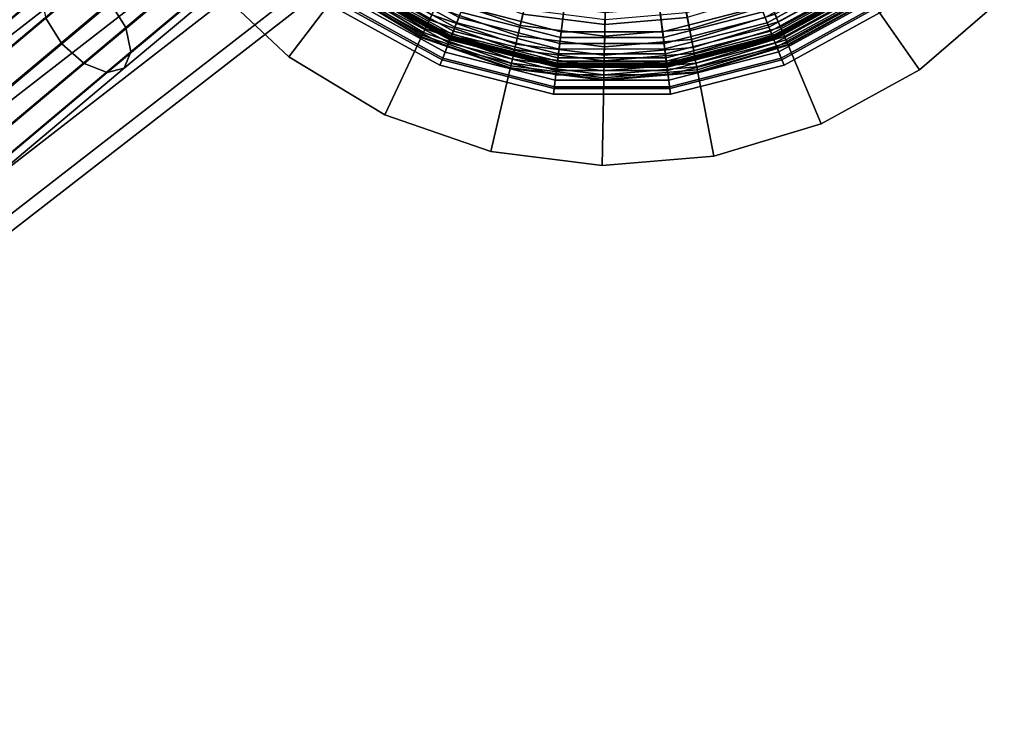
# Model space of a CAD drawing. Extents: x -43.1 to 43.1, y -41.3 to 41.3.
# Tile 621 of 656: x 24.9 to 27.5, y 17.7 to 19.5. Entities that reach past the tile are written whole.
import ezdxf

# ---------------------------------------------------------------- set-up
doc = ezdxf.new("R2010")
doc.units = 0
for name, color, linetype in [('CABLE.1', 18, 'CONTINUOUS'), ('LAMP', 7, 'CONTINUOUS'), ('LAMP_SUPPORT', 18, 'CONTINUOUS'), ('METAL_BASE', 254, 'CONTINUOUS')]:
    doc.layers.add(name, color=color, linetype=linetype)

msp = doc.modelspace()

# ---------------------------------------------------------------- linework, layer by layer
at = {"layer": 'CABLE.1'}
for points in [[(25.1666, 19.5351, 13.4643), (25.2084, 19.4685, 13.4814), (25.7504, 19.9219, 14.0169), (25.711, 19.9905, 14.0022)], [(25.2084, 19.4685, 13.4814), (25.2222, 19.4052, 13.5293), (25.7577, 19.8532, 14.0584), (25.7504, 19.9219, 14.0169)], [(25.0414, 19.4264, 13.7284), (24.9997, 19.4929, 13.7114), (25.5106, 19.9203, 14.2162), (25.55, 19.8518, 14.2309)], [(25.1, 19.3744, 13.7101), (25.0414, 19.4264, 13.7284), (25.55, 19.8518, 14.2309), (25.611, 19.8018, 14.215)], [(25.2222, 19.4052, 13.5293), (25.2044, 19.3622, 13.5951), (25.7309, 19.8027, 14.1154), (25.7577, 19.8532, 14.0584)], [(25.1596, 19.3509, 13.6613), (25.1, 19.3744, 13.7101), (25.611, 19.8018, 14.215), (25.6772, 19.7839, 14.1727)], [(25.2044, 19.3622, 13.5951), (25.1596, 19.3509, 13.6613), (25.6772, 19.7839, 14.1727), (25.7309, 19.8027, 14.1154)], [(24.4006, 19.0653, 13.2731), (24.4092, 19.1006, 13.201), (25.0037, 19.5993, 13.5976), (24.9859, 19.5562, 13.6635)], [(24.4092, 19.1006, 13.201), (24.4446, 19.1041, 13.1287), (25.0484, 19.6106, 13.5314), (25.0037, 19.5993, 13.5976)], [(24.4446, 19.1041, 13.1287), (24.4975, 19.0749, 13.0753), (25.1081, 19.5871, 13.4826), (25.0484, 19.6106, 13.5314)], [(24.4975, 19.0749, 13.0753), (24.5535, 19.0208, 13.0554), (25.1666, 19.5351, 13.4643), (25.1081, 19.5871, 13.4826)], [(24.4212, 19.0077, 13.3255), (24.4006, 19.0653, 13.2731), (24.9859, 19.5562, 13.6635), (24.9997, 19.4929, 13.7114)], [(24.5535, 19.0208, 13.0554), (24.5978, 18.9563, 13.0741), (25.2084, 19.4685, 13.4814), (25.1666, 19.5351, 13.4643)], [(24.4654, 18.9432, 13.3442), (24.4212, 19.0077, 13.3255), (24.9997, 19.4929, 13.7114), (25.0414, 19.4264, 13.7284)], [(24.5978, 18.9563, 13.0741), (24.6184, 18.8987, 13.1265), (25.2222, 19.4052, 13.5293), (25.2084, 19.4685, 13.4814)], [(24.5215, 18.8891, 13.3242), (24.4654, 18.9432, 13.3442), (25.0414, 19.4264, 13.7284), (25.1, 19.3744, 13.7101)], [(24.6184, 18.8987, 13.1265), (24.6098, 18.8634, 13.1985), (25.2044, 19.3622, 13.5951), (25.2222, 19.4052, 13.5293)], [(24.5743, 18.8599, 13.2709), (24.5215, 18.8891, 13.3242), (25.1, 19.3744, 13.7101), (25.1596, 19.3509, 13.6613)], [(24.6098, 18.8634, 13.1985), (24.5743, 18.8599, 13.2709), (25.1596, 19.3509, 13.6613), (25.2044, 19.3622, 13.5951)]]:
    msp.add_3dface(points, dxfattribs=at)
at = {"layer": 'LAMP'}
for points in [[(26.3742, 19.6854, 22.6428), (26.1737, 19.7368, 22.6428), (26.0836, 19.5091, 22.6352), (26.3436, 19.4425, 22.6352)], [(26.7818, 19.737, 22.6428), (26.5813, 19.6855, 22.6428), (26.612, 19.4425, 22.6352), (26.872, 19.5094, 22.6352)], [(26.5813, 19.6855, 22.6428), (26.3742, 19.6854, 22.6428), (26.3436, 19.4425, 22.6352), (26.612, 19.4425, 22.6352)], [(26.0558, 19.4389, 24.8806), (25.804, 19.5773, 24.8806), (25.8572, 19.6506, 24.9998), (26.0892, 19.5232, 24.9998)], [(27.1516, 19.5777, 24.8806), (26.8998, 19.4392, 24.8806), (26.8664, 19.5234, 24.9998), (27.0983, 19.651, 24.9998)], [(26.0725, 19.4812, 22.6411), (25.8307, 19.6141, 22.6411), (25.8232, 19.6037, 22.6486), (26.0678, 19.4693, 22.6486)], [(26.0778, 19.4946, 22.6365), (25.8391, 19.6257, 22.6365), (25.8307, 19.6141, 22.6411), (26.0725, 19.4812, 22.6411)], [(26.3455, 19.4575, 24.9998), (26.0892, 19.5232, 24.9998), (26.1301, 19.6267, 25.107), (26.3594, 19.5679, 25.107)], [(26.8664, 19.5234, 24.9998), (26.6101, 19.4576, 24.9998), (26.5961, 19.568, 25.107), (26.8254, 19.6269, 25.107)], [(27.1164, 19.6261, 22.6365), (26.8778, 19.4948, 22.6365), (26.8831, 19.4814, 22.6411), (27.1249, 19.6144, 22.6411)], [(27.1249, 19.6144, 22.6411), (26.8831, 19.4814, 22.6411), (26.8878, 19.4695, 22.6486), (27.1324, 19.6041, 22.6486)], [(26.0609, 19.4517, 22.6707), (25.812, 19.5884, 22.6707), (25.8089, 19.5841, 22.6845), (26.0589, 19.4468, 22.6845)], [(26.0639, 19.4593, 22.6586), (25.8169, 19.595, 22.6586), (25.812, 19.5884, 22.6707), (26.0609, 19.4517, 22.6707)], [(26.0678, 19.4693, 22.6486), (25.8232, 19.6037, 22.6486), (25.8169, 19.595, 22.6586), (26.0639, 19.4593, 22.6586)], [(27.1324, 19.6041, 22.6486), (26.8878, 19.4695, 22.6486), (26.8917, 19.4596, 22.6586), (27.1387, 19.5954, 22.6586)], [(27.1387, 19.5954, 22.6586), (26.8917, 19.4596, 22.6586), (26.8948, 19.4519, 22.6707), (27.1435, 19.5888, 22.6707)], [(27.1435, 19.5888, 22.6707), (26.8948, 19.4519, 22.6707), (26.8967, 19.447, 22.6845), (27.1466, 19.5845, 22.6845)], [(26.0343, 19.3844, 24.7579), (25.7695, 19.5299, 24.7579), (25.804, 19.5773, 24.8806), (26.0558, 19.4389, 24.8806)], [(26.0518, 19.4287, 23.4966), (25.7975, 19.5684, 23.4966), (25.7908, 19.5591, 23.7996), (26.0476, 19.4181, 23.7996)], [(26.0549, 19.4367, 23.2036), (25.8025, 19.5753, 23.2036), (25.7975, 19.5684, 23.4966), (26.0518, 19.4287, 23.4966)], [(26.0571, 19.4421, 22.9337), (25.806, 19.58, 22.9337), (25.8025, 19.5753, 23.2036), (26.0549, 19.4367, 23.2036)], [(26.0582, 19.4449, 22.6997), (25.8078, 19.5825, 22.6997), (25.806, 19.58, 22.9337), (26.0571, 19.4421, 22.9337)], [(26.0589, 19.4468, 22.6845), (25.8089, 19.5841, 22.6845), (25.8078, 19.5825, 22.6997), (26.0582, 19.4449, 22.6997)], [(26.6101, 19.4576, 24.9998), (26.3455, 19.4575, 24.9998), (26.3594, 19.5679, 25.107), (26.5961, 19.568, 25.107)], [(27.1466, 19.5845, 22.6845), (26.8967, 19.447, 22.6845), (26.8974, 19.4452, 22.6997), (27.1478, 19.5829, 22.6997)], [(27.1478, 19.5829, 22.6997), (26.8974, 19.4452, 22.6997), (26.8986, 19.4423, 22.9337), (27.1496, 19.5804, 22.9337)], [(27.1496, 19.5804, 22.9337), (26.8986, 19.4423, 22.9337), (26.9007, 19.4369, 23.2036), (27.153, 19.5757, 23.2036)], [(27.1861, 19.5303, 24.7579), (26.9214, 19.3847, 24.7579), (26.8998, 19.4392, 24.8806), (27.1516, 19.5777, 24.8806)], [(27.153, 19.5757, 23.2036), (26.9007, 19.4369, 23.2036), (26.9039, 19.4289, 23.4966), (27.1581, 19.5688, 23.4966)], [(27.1581, 19.5688, 23.4966), (26.9039, 19.4289, 23.4966), (26.9081, 19.4183, 23.7996), (27.1648, 19.5595, 23.7996)], [(26.0423, 19.4048, 24.0998), (25.7824, 19.5476, 24.0998), (25.7723, 19.5337, 24.3843), (26.036, 19.3889, 24.3843)], [(26.0476, 19.4181, 23.7996), (25.7908, 19.5591, 23.7996), (25.7824, 19.5476, 24.0998), (26.0423, 19.4048, 24.0998)], [(27.1648, 19.5595, 23.7996), (26.9081, 19.4183, 23.7996), (26.9133, 19.4051, 24.0998), (27.1732, 19.548, 24.0998)], [(27.1732, 19.548, 24.0998), (26.9133, 19.4051, 24.0998), (26.9196, 19.3891, 24.3843), (27.1832, 19.5341, 24.3843)], [(26.036, 19.3889, 24.3843), (25.7723, 19.5337, 24.3843), (25.7606, 19.5175, 24.6401), (26.0286, 19.3702, 24.6401)], [(26.0286, 19.3702, 24.6401), (25.7606, 19.5175, 24.6401), (25.7695, 19.5299, 24.7579), (26.0343, 19.3844, 24.7579)], [(26.3342, 19.3676, 24.8806), (26.0558, 19.4389, 24.8806), (26.0892, 19.5232, 24.9998), (26.3455, 19.4575, 24.9998)], [(26.8998, 19.4392, 24.8806), (26.6215, 19.3676, 24.8806), (26.6101, 19.4576, 24.9998), (26.8664, 19.5234, 24.9998)], [(27.1832, 19.5341, 24.3843), (26.9196, 19.3891, 24.3843), (26.927, 19.3705, 24.6401), (27.195, 19.5179, 24.6401)], [(27.195, 19.5179, 24.6401), (26.927, 19.3705, 24.6401), (26.9214, 19.3847, 24.7579), (27.1861, 19.5303, 24.7579)], [(26.3416, 19.427, 22.6365), (26.0778, 19.4946, 22.6365), (26.0725, 19.4812, 22.6411), (26.3398, 19.4126, 22.6411)], [(26.3436, 19.4425, 22.6352), (26.0836, 19.5091, 22.6352), (26.0778, 19.4946, 22.6365), (26.3416, 19.427, 22.6365)], [(26.872, 19.5094, 22.6352), (26.612, 19.4425, 22.6352), (26.614, 19.427, 22.6365), (26.8778, 19.4948, 22.6365)], [(26.8778, 19.4948, 22.6365), (26.614, 19.427, 22.6365), (26.6158, 19.4127, 22.6411), (26.8831, 19.4814, 22.6411)], [(26.3369, 19.3893, 22.6586), (26.0639, 19.4593, 22.6586), (26.0609, 19.4517, 22.6707), (26.3359, 19.3812, 22.6707)], [(26.3382, 19.4, 22.6486), (26.0678, 19.4693, 22.6486), (26.0639, 19.4593, 22.6586), (26.3369, 19.3893, 22.6586)], [(26.3398, 19.4126, 22.6411), (26.0725, 19.4812, 22.6411), (26.0678, 19.4693, 22.6486), (26.3382, 19.4, 22.6486)], [(26.8831, 19.4814, 22.6411), (26.6158, 19.4127, 22.6411), (26.6174, 19.4, 22.6486), (26.8878, 19.4695, 22.6486)], [(26.8878, 19.4695, 22.6486), (26.6174, 19.4, 22.6486), (26.6187, 19.3894, 22.6586), (26.8917, 19.4596, 22.6586)], [(26.8917, 19.4596, 22.6586), (26.6187, 19.3894, 22.6586), (26.6198, 19.3812, 22.6707), (26.8948, 19.4519, 22.6707)], [(26.3268, 19.3094, 24.7579), (26.0343, 19.3844, 24.7579), (26.0558, 19.4389, 24.8806), (26.3342, 19.3676, 24.8806)], [(26.3339, 19.3652, 23.2036), (26.0549, 19.4367, 23.2036), (26.0518, 19.4287, 23.4966), (26.3328, 19.3566, 23.4966)], [(26.3346, 19.3709, 22.9337), (26.0571, 19.4421, 22.9337), (26.0549, 19.4367, 23.2036), (26.3339, 19.3652, 23.2036)], [(26.335, 19.374, 22.6997), (26.0582, 19.4449, 22.6997), (26.0571, 19.4421, 22.9337), (26.3346, 19.3709, 22.9337)], [(26.3352, 19.3759, 22.6845), (26.0589, 19.4468, 22.6845), (26.0582, 19.4449, 22.6997), (26.335, 19.374, 22.6997)], [(26.3359, 19.3812, 22.6707), (26.0609, 19.4517, 22.6707), (26.0589, 19.4468, 22.6845), (26.3352, 19.3759, 22.6845)], [(26.6215, 19.3676, 24.8806), (26.3342, 19.3676, 24.8806), (26.3455, 19.4575, 24.9998), (26.6101, 19.4576, 24.9998)], [(26.612, 19.4425, 22.6352), (26.3436, 19.4425, 22.6352), (26.3416, 19.427, 22.6365), (26.614, 19.427, 22.6365)], [(26.8948, 19.4519, 22.6707), (26.6198, 19.3812, 22.6707), (26.6205, 19.376, 22.6845), (26.8967, 19.447, 22.6845)], [(26.8967, 19.447, 22.6845), (26.6205, 19.376, 22.6845), (26.6207, 19.374, 22.6997), (26.8974, 19.4452, 22.6997)], [(26.8974, 19.4452, 22.6997), (26.6207, 19.374, 22.6997), (26.6211, 19.371, 22.9337), (26.8986, 19.4423, 22.9337)], [(26.8986, 19.4423, 22.9337), (26.6211, 19.371, 22.9337), (26.6218, 19.3652, 23.2036), (26.9007, 19.4369, 23.2036)], [(26.9214, 19.3847, 24.7579), (26.6289, 19.3095, 24.7579), (26.6215, 19.3676, 24.8806), (26.8998, 19.4392, 24.8806)], [(26.9007, 19.4369, 23.2036), (26.6218, 19.3652, 23.2036), (26.6229, 19.3567, 23.4966), (26.9039, 19.4289, 23.4966)], [(26.3314, 19.3453, 23.7996), (26.0476, 19.4181, 23.7996), (26.0423, 19.4048, 24.0998), (26.3296, 19.3311, 24.0998)], [(26.3328, 19.3566, 23.4966), (26.0518, 19.4287, 23.4966), (26.0476, 19.4181, 23.7996), (26.3314, 19.3453, 23.7996)], [(26.6158, 19.4127, 22.6411), (26.3398, 19.4126, 22.6411), (26.3382, 19.4, 22.6486), (26.6174, 19.4, 22.6486)], [(26.614, 19.427, 22.6365), (26.3416, 19.427, 22.6365), (26.3398, 19.4126, 22.6411), (26.6158, 19.4127, 22.6411)], [(26.9039, 19.4289, 23.4966), (26.6229, 19.3567, 23.4966), (26.6243, 19.3454, 23.7996), (26.9081, 19.4183, 23.7996)], [(26.9081, 19.4183, 23.7996), (26.6243, 19.3454, 23.7996), (26.6261, 19.3312, 24.0998), (26.9133, 19.4051, 24.0998)], [(26.3274, 19.3141, 24.3843), (26.036, 19.3889, 24.3843), (26.0286, 19.3702, 24.6401), (26.3249, 19.2943, 24.6401)], [(26.3249, 19.2943, 24.6401), (26.0286, 19.3702, 24.6401), (26.0343, 19.3844, 24.7579), (26.3268, 19.3094, 24.7579)], [(26.3296, 19.3311, 24.0998), (26.0423, 19.4048, 24.0998), (26.036, 19.3889, 24.3843), (26.3274, 19.3141, 24.3843)], [(26.6198, 19.3812, 22.6707), (26.3359, 19.3812, 22.6707), (26.3352, 19.3759, 22.6845), (26.6205, 19.376, 22.6845)], [(26.6187, 19.3894, 22.6586), (26.3369, 19.3893, 22.6586), (26.3359, 19.3812, 22.6707), (26.6198, 19.3812, 22.6707)], [(26.6174, 19.4, 22.6486), (26.3382, 19.4, 22.6486), (26.3369, 19.3893, 22.6586), (26.6187, 19.3894, 22.6586)], [(26.9133, 19.4051, 24.0998), (26.6261, 19.3312, 24.0998), (26.6283, 19.3142, 24.3843), (26.9196, 19.3891, 24.3843)], [(26.9196, 19.3891, 24.3843), (26.6283, 19.3142, 24.3843), (26.6308, 19.2944, 24.6401), (26.927, 19.3705, 24.6401)], [(26.927, 19.3705, 24.6401), (26.6308, 19.2944, 24.6401), (26.6289, 19.3095, 24.7579), (26.9214, 19.3847, 24.7579)], [(26.6289, 19.3095, 24.7579), (26.3268, 19.3094, 24.7579), (26.3342, 19.3676, 24.8806), (26.6215, 19.3676, 24.8806)], [(26.6229, 19.3567, 23.4966), (26.3328, 19.3566, 23.4966), (26.3314, 19.3453, 23.7996), (26.6243, 19.3454, 23.7996)], [(26.6218, 19.3652, 23.2036), (26.3339, 19.3652, 23.2036), (26.3328, 19.3566, 23.4966), (26.6229, 19.3567, 23.4966)], [(26.6211, 19.371, 22.9337), (26.3346, 19.3709, 22.9337), (26.3339, 19.3652, 23.2036), (26.6218, 19.3652, 23.2036)], [(26.6207, 19.374, 22.6997), (26.335, 19.374, 22.6997), (26.3346, 19.3709, 22.9337), (26.6211, 19.371, 22.9337)], [(26.6205, 19.376, 22.6845), (26.3352, 19.3759, 22.6845), (26.335, 19.374, 22.6997), (26.6207, 19.374, 22.6997)], [(26.6261, 19.3312, 24.0998), (26.3296, 19.3311, 24.0998), (26.3274, 19.3141, 24.3843), (26.6283, 19.3142, 24.3843)], [(26.6243, 19.3454, 23.7996), (26.3314, 19.3453, 23.7996), (26.3296, 19.3311, 24.0998), (26.6261, 19.3312, 24.0998)], [(26.6283, 19.3142, 24.3843), (26.3274, 19.3141, 24.3843), (26.3249, 19.2943, 24.6401), (26.6308, 19.2944, 24.6401)], [(26.6308, 19.2944, 24.6401), (26.3249, 19.2943, 24.6401), (26.3268, 19.3094, 24.7579), (26.6289, 19.3095, 24.7579)]]:
    msp.add_3dface(points, dxfattribs=at)
at = {"layer": 'LAMP_SUPPORT'}
for points in [[(26.8758, 19.5694, 22.5307), (27.0624, 19.672, 22.5307), (27.1157, 19.5955, 22.5307), (26.912, 19.4834, 22.5307)], [(25.7997, 19.6105, 18.9372), (26.0012, 19.4885, 18.9372), (26.0076, 19.5021, 18.9354), (25.8088, 19.6225, 18.9354)], [(25.8088, 19.6225, 22.5307), (26.0076, 19.5021, 22.5307), (26.0012, 19.4885, 22.5289), (25.7997, 19.6105, 22.5289)], [(26.912, 19.4834, 18.9354), (27.1157, 19.5955, 18.9354), (27.1031, 19.6135, 18.9338), (26.9035, 19.5037, 18.9338)], [(25.7778, 19.5817, 18.9601), (25.9858, 19.4558, 18.9601), (25.9902, 19.465, 18.9499), (25.7839, 19.5898, 18.9499)], [(25.7839, 19.5898, 22.5162), (25.9902, 19.465, 22.5162), (25.9858, 19.4558, 22.5061), (25.7778, 19.5817, 22.5061)], [(25.7839, 19.5898, 18.9499), (25.9902, 19.465, 18.9499), (25.9953, 19.476, 18.9421), (25.7913, 19.5995, 18.9421)], [(25.7913, 19.5995, 22.524), (25.9953, 19.476, 22.524), (25.9902, 19.465, 22.5162), (25.7839, 19.5898, 22.5162)], [(25.7913, 19.5995, 18.9421), (25.9953, 19.476, 18.9421), (26.0012, 19.4885, 18.9372), (25.7997, 19.6105, 18.9372)], [(25.7997, 19.6105, 22.5289), (26.0012, 19.4885, 22.5289), (25.9953, 19.476, 22.524), (25.7913, 19.5995, 22.524)], [(26.9178, 19.4696, 18.9372), (27.1243, 19.5831, 18.9372), (27.1157, 19.5955, 18.9354), (26.912, 19.4834, 18.9354)], [(26.912, 19.4834, 22.5307), (27.1157, 19.5955, 22.5307), (27.1243, 19.5831, 22.5289), (26.9178, 19.4696, 22.5289)], [(25.7691, 19.5702, 19.0011), (25.9797, 19.4427, 19.0011), (25.9804, 19.4443, 18.9861), (25.7701, 19.5716, 18.9861)], [(25.7701, 19.5716, 22.48), (25.9804, 19.4443, 22.48), (25.9797, 19.4427, 22.465), (25.7691, 19.5702, 22.465)], [(25.7691, 19.5702, 22.465), (25.9797, 19.4427, 22.465), (25.9797, 19.4427, 19.0011), (25.7691, 19.5702, 19.0011)], [(25.7701, 19.5716, 18.9861), (25.9804, 19.4443, 18.9861), (25.9825, 19.4487, 18.9723), (25.7731, 19.5755, 18.9723)], [(25.7731, 19.5755, 22.4939), (25.9825, 19.4487, 22.4939), (25.9804, 19.4443, 22.48), (25.7701, 19.5716, 22.48)], [(25.7731, 19.5755, 18.9723), (25.9825, 19.4487, 18.9723), (25.9858, 19.4558, 18.9601), (25.7778, 19.5817, 18.9601)], [(25.7778, 19.5817, 22.5061), (25.9858, 19.4558, 22.5061), (25.9825, 19.4487, 22.4939), (25.7731, 19.5755, 22.4939)], [(26.0473, 19.5865, 22.5307), (26.2485, 19.5165, 22.5307), (26.2272, 19.4257, 22.5307), (26.0076, 19.5021, 22.5307)], [(26.0287, 19.5469, 18.929), (26.2385, 19.4739, 18.929), (26.2455, 19.5039, 18.9214), (26.0418, 19.5748, 18.9214)], [(26.672, 19.5078, 22.5307), (26.8758, 19.5694, 22.5307), (26.912, 19.4834, 22.5307), (26.6895, 19.4162, 22.5307)], [(26.9232, 19.4568, 18.9421), (27.1322, 19.5718, 18.9421), (27.1243, 19.5831, 18.9372), (26.9178, 19.4696, 18.9372)], [(26.9178, 19.4696, 22.5289), (27.1243, 19.5831, 22.5289), (27.1322, 19.5718, 22.524), (26.9232, 19.4568, 22.524)], [(26.9279, 19.4456, 18.9499), (27.1391, 19.5618, 18.9499), (27.1322, 19.5718, 18.9421), (26.9232, 19.4568, 18.9421)], [(26.9232, 19.4568, 22.524), (27.1322, 19.5718, 22.524), (27.1391, 19.5618, 22.5162), (26.9279, 19.4456, 22.5162)], [(26.9319, 19.4362, 18.9601), (27.1449, 19.5534, 18.9601), (27.1391, 19.5618, 18.9499), (26.9279, 19.4456, 18.9499)], [(26.9279, 19.4456, 22.5162), (27.1391, 19.5618, 22.5162), (27.1449, 19.5534, 22.5061), (26.9319, 19.4362, 22.5061)], [(26.017, 19.522, 18.9338), (26.2322, 19.4471, 18.9338), (26.2385, 19.4739, 18.929), (26.0287, 19.5469, 18.929)], [(26.6802, 19.4648, 18.929), (26.8928, 19.529, 18.929), (26.8809, 19.5575, 18.9214), (26.6744, 19.4951, 18.9214)], [(26.9349, 19.4291, 18.9723), (27.1494, 19.5471, 18.9723), (27.1449, 19.5534, 18.9601), (26.9319, 19.4362, 18.9601)], [(26.9319, 19.4362, 22.5061), (27.1449, 19.5534, 22.5061), (27.1494, 19.5471, 22.4939), (26.9349, 19.4291, 22.4939)], [(26.9368, 19.4245, 18.9861), (27.1522, 19.543, 18.9861), (27.1494, 19.5471, 18.9723), (26.9349, 19.4291, 18.9723)], [(26.9349, 19.4291, 22.4939), (27.1494, 19.5471, 22.4939), (27.1522, 19.543, 22.48), (26.9368, 19.4245, 22.48)], [(26.9375, 19.4229, 19.0011), (27.1532, 19.5416, 19.0011), (27.1522, 19.543, 18.9861), (26.9368, 19.4245, 18.9861)], [(26.9368, 19.4245, 22.48), (27.1522, 19.543, 22.48), (27.1532, 19.5416, 22.465), (26.9375, 19.4229, 22.465)], [(26.9375, 19.4229, 22.465), (27.1532, 19.5416, 22.465), (27.1532, 19.5416, 19.0011), (26.9375, 19.4229, 19.0011)], [(26.0076, 19.5021, 18.9354), (26.2272, 19.4257, 18.9354), (26.2322, 19.4471, 18.9338), (26.017, 19.522, 18.9338)], [(26.2485, 19.5165, 22.5307), (26.4598, 19.4899, 22.5307), (26.4578, 19.3967, 22.5307), (26.2272, 19.4257, 22.5307)], [(26.2455, 19.5039, 18.9214), (26.4595, 19.477, 18.9214), (26.4601, 19.5075, 18.9114), (26.2525, 19.5337, 18.9114)], [(26.4595, 19.477, 18.9214), (26.6744, 19.4951, 18.9214), (26.6687, 19.5251, 18.9114), (26.4601, 19.5075, 18.9114)], [(26.6854, 19.4377, 18.9338), (26.9035, 19.5037, 18.9338), (26.8928, 19.529, 18.929), (26.6802, 19.4648, 18.929)], [(25.9953, 19.476, 18.9421), (26.2206, 19.3976, 18.9421), (26.2238, 19.4111, 18.9372), (26.0012, 19.4885, 18.9372)], [(26.0012, 19.4885, 22.5289), (26.2238, 19.4111, 22.5289), (26.2206, 19.3976, 22.524), (25.9953, 19.476, 22.524)], [(26.0012, 19.4885, 18.9372), (26.2238, 19.4111, 18.9372), (26.2272, 19.4257, 18.9354), (26.0076, 19.5021, 18.9354)], [(26.0076, 19.5021, 22.5307), (26.2272, 19.4257, 22.5307), (26.2238, 19.4111, 22.5289), (26.0012, 19.4885, 22.5289)], [(26.2385, 19.4739, 18.929), (26.4589, 19.4461, 18.929), (26.4595, 19.477, 18.9214), (26.2455, 19.5039, 18.9214)], [(26.4598, 19.4899, 22.5307), (26.672, 19.5078, 22.5307), (26.6895, 19.4162, 22.5307), (26.4578, 19.3967, 22.5307)], [(26.4589, 19.4461, 18.929), (26.6802, 19.4648, 18.929), (26.6744, 19.4951, 18.9214), (26.4595, 19.477, 18.9214)], [(26.6895, 19.4162, 18.9354), (26.912, 19.4834, 18.9354), (26.9035, 19.5037, 18.9338), (26.6854, 19.4377, 18.9338)], [(25.9858, 19.4558, 18.9601), (26.2155, 19.3759, 18.9601), (26.2178, 19.3858, 18.9499), (25.9902, 19.465, 18.9499)], [(25.9902, 19.465, 22.5162), (26.2178, 19.3858, 22.5162), (26.2155, 19.3759, 22.5061), (25.9858, 19.4558, 22.5061)], [(25.9902, 19.465, 18.9499), (26.2178, 19.3858, 18.9499), (26.2206, 19.3976, 18.9421), (25.9953, 19.476, 18.9421)], [(25.9953, 19.476, 22.524), (26.2206, 19.3976, 22.524), (26.2178, 19.3858, 22.5162), (25.9902, 19.465, 22.5162)], [(26.2322, 19.4471, 18.9338), (26.4583, 19.4186, 18.9338), (26.4589, 19.4461, 18.929), (26.2385, 19.4739, 18.929)], [(26.4583, 19.4186, 18.9338), (26.6854, 19.4377, 18.9338), (26.6802, 19.4648, 18.929), (26.4589, 19.4461, 18.929)], [(26.6923, 19.4014, 18.9372), (26.9178, 19.4696, 18.9372), (26.912, 19.4834, 18.9354), (26.6895, 19.4162, 18.9354)], [(26.6895, 19.4162, 22.5307), (26.912, 19.4834, 22.5307), (26.9178, 19.4696, 22.5289), (26.6923, 19.4014, 22.5289)], [(26.6949, 19.3878, 18.9421), (26.9232, 19.4568, 18.9421), (26.9178, 19.4696, 18.9372), (26.6923, 19.4014, 18.9372)], [(26.6923, 19.4014, 22.5289), (26.9178, 19.4696, 22.5289), (26.9232, 19.4568, 22.524), (26.6949, 19.3878, 22.524)], [(25.9797, 19.4427, 19.0011), (26.2122, 19.3618, 19.0011), (26.2126, 19.3635, 18.9861), (25.9804, 19.4443, 18.9861)], [(25.9804, 19.4443, 22.48), (26.2126, 19.3635, 22.48), (26.2122, 19.3618, 22.465), (25.9797, 19.4427, 22.465)], [(25.9797, 19.4427, 22.465), (26.2122, 19.3618, 22.465), (26.2122, 19.3618, 19.0011), (25.9797, 19.4427, 19.0011)], [(25.9804, 19.4443, 18.9861), (26.2126, 19.3635, 18.9861), (26.2137, 19.3683, 18.9723), (25.9825, 19.4487, 18.9723)], [(25.9825, 19.4487, 22.4939), (26.2137, 19.3683, 22.4939), (26.2126, 19.3635, 22.48), (25.9804, 19.4443, 22.48)], [(25.9825, 19.4487, 18.9723), (26.2137, 19.3683, 18.9723), (26.2155, 19.3759, 18.9601), (25.9858, 19.4558, 18.9601)], [(25.9858, 19.4558, 22.5061), (26.2155, 19.3759, 22.5061), (26.2137, 19.3683, 22.4939), (25.9825, 19.4487, 22.4939)], [(26.2272, 19.4257, 18.9354), (26.4578, 19.3967, 18.9354), (26.4583, 19.4186, 18.9338), (26.2322, 19.4471, 18.9338)], [(26.4578, 19.3967, 18.9354), (26.6895, 19.4162, 18.9354), (26.6854, 19.4377, 18.9338), (26.4583, 19.4186, 18.9338)], [(26.6972, 19.3759, 18.9499), (26.9279, 19.4456, 18.9499), (26.9232, 19.4568, 18.9421), (26.6949, 19.3878, 18.9421)], [(26.6949, 19.3878, 22.524), (26.9232, 19.4568, 22.524), (26.9279, 19.4456, 22.5162), (26.6972, 19.3759, 22.5162)], [(26.6991, 19.3659, 18.9601), (26.9319, 19.4362, 18.9601), (26.9279, 19.4456, 18.9499), (26.6972, 19.3759, 18.9499)], [(26.6972, 19.3759, 22.5162), (26.9279, 19.4456, 22.5162), (26.9319, 19.4362, 22.5061), (26.6991, 19.3659, 22.5061)], [(26.7005, 19.3582, 18.9723), (26.9349, 19.4291, 18.9723), (26.9319, 19.4362, 18.9601), (26.6991, 19.3659, 18.9601)], [(26.6991, 19.3659, 22.5061), (26.9319, 19.4362, 22.5061), (26.9349, 19.4291, 22.4939), (26.7005, 19.3582, 22.4939)], [(26.2206, 19.3976, 18.9421), (26.4572, 19.3678, 18.9421), (26.4575, 19.3816, 18.9372), (26.2238, 19.4111, 18.9372)], [(26.2238, 19.4111, 22.5289), (26.4575, 19.3816, 22.5289), (26.4572, 19.3678, 22.524), (26.2206, 19.3976, 22.524)], [(26.2238, 19.4111, 18.9372), (26.4575, 19.3816, 18.9372), (26.4578, 19.3967, 18.9354), (26.2272, 19.4257, 18.9354)], [(26.2272, 19.4257, 22.5307), (26.4578, 19.3967, 22.5307), (26.4575, 19.3816, 22.5289), (26.2238, 19.4111, 22.5289)], [(26.4575, 19.3816, 18.9372), (26.6923, 19.4014, 18.9372), (26.6895, 19.4162, 18.9354), (26.4578, 19.3967, 18.9354)], [(26.4578, 19.3967, 22.5307), (26.6895, 19.4162, 22.5307), (26.6923, 19.4014, 22.5289), (26.4575, 19.3816, 22.5289)], [(26.7015, 19.3534, 18.9861), (26.9368, 19.4245, 18.9861), (26.9349, 19.4291, 18.9723), (26.7005, 19.3582, 18.9723)], [(26.7005, 19.3582, 22.4939), (26.9349, 19.4291, 22.4939), (26.9368, 19.4245, 22.48), (26.7015, 19.3534, 22.48)], [(26.7018, 19.3517, 19.0011), (26.9375, 19.4229, 19.0011), (26.9368, 19.4245, 18.9861), (26.7015, 19.3534, 18.9861)], [(26.7015, 19.3534, 22.48), (26.9368, 19.4245, 22.48), (26.9375, 19.4229, 22.465), (26.7018, 19.3517, 22.465)], [(26.7018, 19.3517, 22.465), (26.9375, 19.4229, 22.465), (26.9375, 19.4229, 19.0011), (26.7018, 19.3517, 19.0011)], [(26.2155, 19.3759, 18.9601), (26.4568, 19.3454, 18.9601), (26.457, 19.3556, 18.9499), (26.2178, 19.3858, 18.9499)], [(26.2178, 19.3858, 22.5162), (26.457, 19.3556, 22.5162), (26.4568, 19.3454, 22.5061), (26.2155, 19.3759, 22.5061)], [(26.2178, 19.3858, 18.9499), (26.457, 19.3556, 18.9499), (26.4572, 19.3678, 18.9421), (26.2206, 19.3976, 18.9421)], [(26.2206, 19.3976, 22.524), (26.4572, 19.3678, 22.524), (26.457, 19.3556, 22.5162), (26.2178, 19.3858, 22.5162)], [(26.457, 19.3556, 18.9499), (26.6972, 19.3759, 18.9499), (26.6949, 19.3878, 18.9421), (26.4572, 19.3678, 18.9421)], [(26.4572, 19.3678, 22.524), (26.6949, 19.3878, 22.524), (26.6972, 19.3759, 22.5162), (26.457, 19.3556, 22.5162)], [(26.4572, 19.3678, 18.9421), (26.6949, 19.3878, 18.9421), (26.6923, 19.4014, 18.9372), (26.4575, 19.3816, 18.9372)], [(26.4575, 19.3816, 22.5289), (26.6923, 19.4014, 22.5289), (26.6949, 19.3878, 22.524), (26.4572, 19.3678, 22.524)], [(26.2122, 19.3618, 19.0011), (26.4565, 19.331, 19.0011), (26.4565, 19.3327, 18.9861), (26.2126, 19.3635, 18.9861)], [(26.2126, 19.3635, 22.48), (26.4565, 19.3327, 22.48), (26.4565, 19.331, 22.465), (26.2122, 19.3618, 22.465)], [(26.2122, 19.3618, 22.465), (26.4565, 19.331, 22.465), (26.4565, 19.331, 19.0011), (26.2122, 19.3618, 19.0011)], [(26.2126, 19.3635, 18.9861), (26.4565, 19.3327, 18.9861), (26.4566, 19.3377, 18.9723), (26.2137, 19.3683, 18.9723)], [(26.2137, 19.3683, 22.4939), (26.4566, 19.3377, 22.4939), (26.4565, 19.3327, 22.48), (26.2126, 19.3635, 22.48)], [(26.2137, 19.3683, 18.9723), (26.4566, 19.3377, 18.9723), (26.4568, 19.3454, 18.9601), (26.2155, 19.3759, 18.9601)], [(26.2155, 19.3759, 22.5061), (26.4568, 19.3454, 22.5061), (26.4566, 19.3377, 22.4939), (26.2137, 19.3683, 22.4939)], [(26.4565, 19.3327, 18.9861), (26.7015, 19.3534, 18.9861), (26.7005, 19.3582, 18.9723), (26.4566, 19.3377, 18.9723)], [(26.4566, 19.3377, 22.4939), (26.7005, 19.3582, 22.4939), (26.7015, 19.3534, 22.48), (26.4565, 19.3327, 22.48)], [(26.4566, 19.3377, 18.9723), (26.7005, 19.3582, 18.9723), (26.6991, 19.3659, 18.9601), (26.4568, 19.3454, 18.9601)], [(26.4568, 19.3454, 22.5061), (26.6991, 19.3659, 22.5061), (26.7005, 19.3582, 22.4939), (26.4566, 19.3377, 22.4939)], [(26.4568, 19.3454, 18.9601), (26.6991, 19.3659, 18.9601), (26.6972, 19.3759, 18.9499), (26.457, 19.3556, 18.9499)], [(26.457, 19.3556, 22.5162), (26.6972, 19.3759, 22.5162), (26.6991, 19.3659, 22.5061), (26.4568, 19.3454, 22.5061)], [(26.4565, 19.331, 19.0011), (26.7018, 19.3517, 19.0011), (26.7015, 19.3534, 18.9861), (26.4565, 19.3327, 18.9861)], [(26.4565, 19.3327, 22.48), (26.7015, 19.3534, 22.48), (26.7018, 19.3517, 22.465), (26.4565, 19.331, 22.465)], [(26.4565, 19.331, 22.465), (26.7018, 19.3517, 22.465), (26.7018, 19.3517, 19.0011), (26.4565, 19.331, 19.0011)]]:
    msp.add_3dface(points, dxfattribs=at)
at = {"layer": 'METAL_BASE'}
for points in [[(27.0036, 32.0474, 30.106), (27.0311, 32.0239, 30.241), (0.867, 1.3896, 30.241), (0.8395, 1.4131, 30.106)], [(27.0311, 32.0239, 29.9709), (27.0036, 32.0474, 30.106), (0.8395, 1.4131, 30.106), (0.867, 1.3896, 29.9709)], [(27.0311, 32.0239, 30.241), (27.1063, 31.9597, 30.3399), (0.9422, 1.3254, 30.3399), (0.867, 1.3896, 30.241)], [(27.1063, 31.9597, 29.872), (27.0311, 32.0239, 29.9709), (0.867, 1.3896, 29.9709), (0.9422, 1.3254, 29.872)], [(27.1063, 31.9597, 30.3399), (27.209, 31.8719, 30.3761), (1.0449, 1.2377, 30.3761), (0.9422, 1.3254, 30.3399)], [(27.209, 31.8719, 29.8358), (27.1063, 31.9597, 29.872), (0.9422, 1.3254, 29.872), (1.0449, 1.2377, 29.8358)], [(27.209, 31.8719, 30.3761), (27.3117, 31.7842, 30.3399), (1.1476, 1.15, 30.3399), (1.0449, 1.2377, 30.3761)], [(27.3117, 31.7842, 29.872), (27.209, 31.8719, 29.8358), (1.0449, 1.2377, 29.8358), (1.1476, 1.15, 29.872)], [(27.3117, 31.7842, 30.3399), (27.3869, 31.72, 30.241), (1.2228, 1.0858, 30.241), (1.1476, 1.15, 30.3399)], [(27.3869, 31.72, 29.9709), (27.3117, 31.7842, 29.872), (1.1476, 1.15, 29.872), (1.2228, 1.0858, 29.9709)], [(27.3869, 31.72, 30.241), (27.4144, 31.6965, 30.106), (1.2503, 1.0623, 30.106), (1.2228, 1.0858, 30.241)], [(27.4144, 31.6965, 30.106), (27.3869, 31.72, 29.9709), (1.2228, 1.0858, 29.9709), (1.2503, 1.0623, 30.106)], [(25.8107, 20.3207, 20.312), (25.8329, 20.2921, 20.447), (1.159, 1.1418, 20.447), (1.1368, 1.1704, 20.312)], [(25.8329, 20.2921, 20.1769), (25.8107, 20.3207, 20.312), (1.1368, 1.1704, 20.312), (1.159, 1.1418, 20.1769)], [(25.8329, 20.2921, 20.447), (25.8935, 20.214, 20.5459), (1.2196, 1.0637, 20.5459), (1.159, 1.1418, 20.447)], [(25.8935, 20.214, 20.0781), (25.8329, 20.2921, 20.1769), (1.159, 1.1418, 20.1769), (1.2196, 1.0637, 20.0781)], [(25.8935, 20.214, 20.5459), (25.9763, 20.1073, 20.5821), (1.3024, 0.9571, 20.5821), (1.2196, 1.0637, 20.5459)], [(25.9763, 20.1073, 20.0419), (25.8935, 20.214, 20.0781), (1.2196, 1.0637, 20.0781), (1.3024, 0.9571, 20.0419)], [(25.9763, 20.1073, 20.5821), (26.0591, 20.0006, 20.5459), (1.3852, 0.8504, 20.5459), (1.3024, 0.9571, 20.5821)], [(26.0591, 20.0006, 20.0781), (25.9763, 20.1073, 20.0419), (1.3024, 0.9571, 20.0419), (1.3852, 0.8504, 20.0781)], [(26.0591, 20.0006, 20.5459), (26.1197, 19.9225, 20.447), (1.4459, 0.7723, 20.447), (1.3852, 0.8504, 20.5459)], [(26.1197, 19.9225, 20.1769), (26.0591, 20.0006, 20.0781), (1.3852, 0.8504, 20.0781), (1.4459, 0.7723, 20.1769)], [(26.1197, 19.9225, 20.447), (26.1419, 19.8939, 20.312), (1.468, 0.7437, 20.312), (1.4459, 0.7723, 20.447)], [(26.1419, 19.8939, 20.312), (26.1197, 19.9225, 20.1769), (1.4459, 0.7723, 20.1769), (1.468, 0.7437, 20.312)], [(25.5895, 19.7387, 19.8457), (25.4208, 19.5929, 19.8457), (25.6343, 19.3925, 19.8457), (25.7691, 19.5702, 19.8457)], [(25.7691, 19.5702, 20.7327), (25.6343, 19.3925, 20.7327), (25.4208, 19.5929, 20.7327), (25.5895, 19.7387, 20.7327)], [(27.1532, 19.5416, 19.8457), (27.2805, 19.3585, 19.8457), (27.5021, 19.5499, 19.8457), (27.3395, 19.7025, 19.8457)], [(27.3395, 19.7025, 20.7327), (27.5021, 19.5499, 20.7327), (27.2805, 19.3585, 20.7327), (27.1532, 19.5416, 20.7327)], [(25.4208, 19.5929, 20.7327), (25.6343, 19.3925, 20.7327), (25.6343, 19.3925, 19.8457), (25.4208, 19.5929, 19.8457)], [(25.7691, 19.5702, 19.8457), (25.6343, 19.3925, 19.8457), (25.8848, 19.2409, 19.8457), (25.9797, 19.4427, 19.8457)], [(25.9797, 19.4427, 20.7327), (25.8848, 19.2409, 20.7327), (25.6343, 19.3925, 20.7327), (25.7691, 19.5702, 20.7327)], [(25.7691, 19.5702, 19.8457), (25.9797, 19.4427, 19.8457), (25.9797, 19.4427, 20.7327), (25.7691, 19.5702, 20.7327)], [(26.9375, 19.4229, 19.8457), (27.1532, 19.5416, 19.8457), (27.1532, 19.5416, 20.7327), (26.9375, 19.4229, 20.7327)], [(26.9375, 19.4229, 19.8457), (27.0239, 19.2174, 19.8457), (27.2805, 19.3585, 19.8457), (27.1532, 19.5416, 19.8457)], [(27.1532, 19.5416, 20.7327), (27.2805, 19.3585, 20.7327), (27.0239, 19.2174, 20.7327), (26.9375, 19.4229, 20.7327)], [(27.2805, 19.3585, 20.7327), (27.5021, 19.5499, 20.7327), (27.5021, 19.5499, 19.8457), (27.2805, 19.3585, 19.8457)], [(25.9797, 19.4427, 19.8457), (25.8848, 19.2409, 19.8457), (26.1614, 19.1447, 19.8457), (26.2122, 19.3618, 19.8457)], [(26.2122, 19.3618, 20.7327), (26.1614, 19.1447, 20.7327), (25.8848, 19.2409, 20.7327), (25.9797, 19.4427, 20.7327)], [(25.9797, 19.4427, 19.8457), (26.2122, 19.3618, 19.8457), (26.2122, 19.3618, 20.7327), (25.9797, 19.4427, 20.7327)], [(26.7018, 19.3517, 19.8457), (26.9375, 19.4229, 19.8457), (26.9375, 19.4229, 20.7327), (26.7018, 19.3517, 20.7327)], [(26.7018, 19.3517, 19.8457), (26.7436, 19.1327, 19.8457), (27.0239, 19.2174, 19.8457), (26.9375, 19.4229, 19.8457)], [(26.9375, 19.4229, 20.7327), (27.0239, 19.2174, 20.7327), (26.7436, 19.1327, 20.7327), (26.7018, 19.3517, 20.7327)], [(25.6343, 19.3925, 20.7327), (25.8848, 19.2409, 20.7327), (25.8848, 19.2409, 19.8457), (25.6343, 19.3925, 19.8457)], [(26.2122, 19.3618, 19.8457), (26.1614, 19.1447, 19.8457), (26.4519, 19.1081, 19.8457), (26.4565, 19.331, 19.8457)], [(26.4565, 19.331, 20.7327), (26.4519, 19.1081, 20.7327), (26.1614, 19.1447, 20.7327), (26.2122, 19.3618, 20.7327)], [(26.2122, 19.3618, 19.8457), (26.4565, 19.331, 19.8457), (26.4565, 19.331, 20.7327), (26.2122, 19.3618, 20.7327)], [(27.0239, 19.2174, 20.7327), (27.2805, 19.3585, 20.7327), (27.2805, 19.3585, 19.8457), (27.0239, 19.2174, 19.8457)], [(26.4565, 19.331, 19.8457), (26.4519, 19.1081, 19.8457), (26.7436, 19.1327, 19.8457), (26.7018, 19.3517, 19.8457)], [(26.7018, 19.3517, 20.7327), (26.7436, 19.1327, 20.7327), (26.4519, 19.1081, 20.7327), (26.4565, 19.331, 20.7327)], [(26.4565, 19.331, 19.8457), (26.7018, 19.3517, 19.8457), (26.7018, 19.3517, 20.7327), (26.4565, 19.331, 20.7327)], [(25.8848, 19.2409, 20.7327), (26.1614, 19.1447, 20.7327), (26.1614, 19.1447, 19.8457), (25.8848, 19.2409, 19.8457)], [(26.7436, 19.1327, 20.7327), (27.0239, 19.2174, 20.7327), (27.0239, 19.2174, 19.8457), (26.7436, 19.1327, 19.8457)], [(26.1614, 19.1447, 20.7327), (26.4519, 19.1081, 20.7327), (26.4519, 19.1081, 19.8457), (26.1614, 19.1447, 19.8457)], [(26.4519, 19.1081, 20.7327), (26.7436, 19.1327, 20.7327), (26.7436, 19.1327, 19.8457), (26.4519, 19.1081, 19.8457)]]:
    msp.add_3dface(points, dxfattribs=at)

doc.saveas('drawing.dxf')
